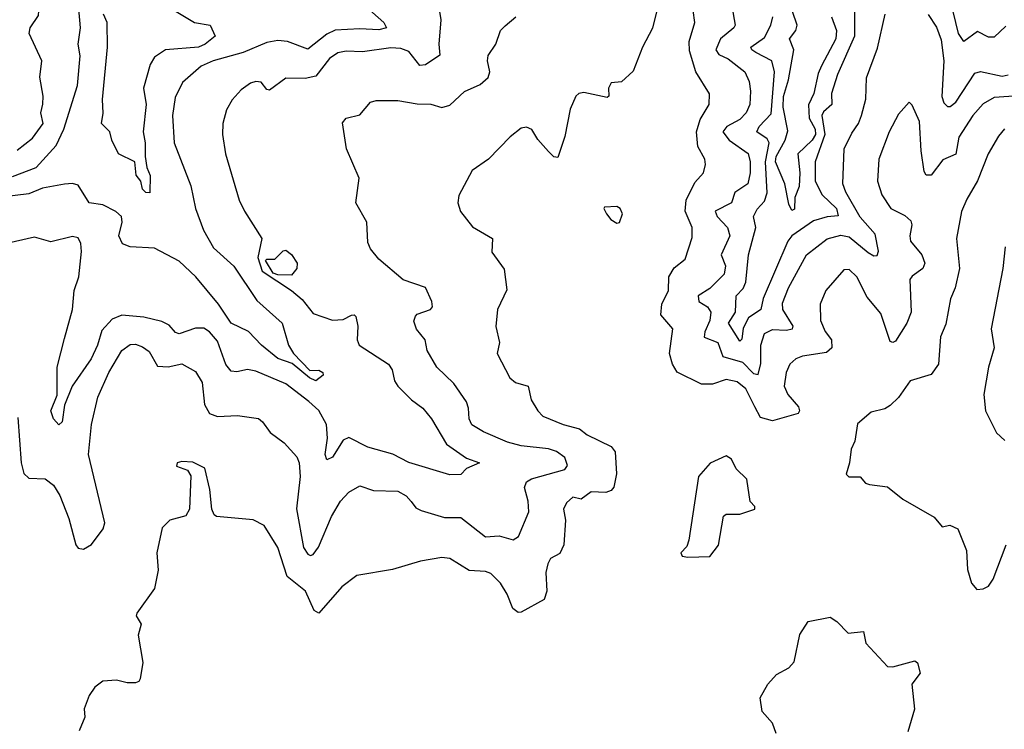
# Model space of a CAD drawing. Extents: x 1268547 to 1425625, y 515768 to 616754.
# Tile 344 of 507: x 1363501 to 1367102, y 567200 to 569795. Entities that reach past the tile are written whole.
import ezdxf

# ---------------------------------------------------------------- set-up
doc = ezdxf.new("R2010")
doc.units = 0

msp = doc.modelspace()

# ---------------------------------------------------------------- linework, layer by layer
at = {"layer": '0CON10XD'}
for points in [[(1363475, 569221.6), (1363561.1, 569255), (1363635.2, 569334.8), (1363663, 569395), (1363712.7, 569555), (1363722.6, 569662.6), (1363715.3, 569705), (1363723.4, 569765), (1363718.3, 569835), (1363685, 569900.6), (1363639.2, 569949.2), (1363613.5, 570015), (1363575, 570052.1), (1363557.2, 570085), (1363555.6, 570114.4), (1363575.4, 570155), (1363578.2, 570185), (1363564, 570355), (1363537.9, 570467.9), (1363486.9, 570596.9)], [(1363491.7, 569318.3), (1363547.8, 569362.2), (1363586.9, 569415), (1363578.8, 569455), (1363585.6, 569485.6), (1363587.5, 569515), (1363575.5, 569585), (1363582.5, 569645), (1363536, 569745), (1363539.2, 569765), (1363569.7, 569810.3), (1363572.8, 569845), (1363531.3, 569971.3), (1363505, 570013.1), (1363485, 570029.1)], [(1365014.2, 569965), (1365041.8, 569795), (1365034.7, 569705), (1365037.7, 569665), (1364985, 569630), (1364965, 569627.1), (1364925, 569678.3), (1364895, 569690.2), (1364858.4, 569691.6), (1364755, 569677.3), (1364695, 569680), (1364665, 569673.8), (1364635, 569653.6), (1364585, 569588.5), (1364545, 569579.7), (1364475, 569581.4), (1364415, 569537.5), (1364405, 569540), (1364385, 569566.9), (1364365, 569569.6), (1364345, 569563.3), (1364311.2, 569538.8), (1364278.3, 569501.7), (1364257.8, 569465), (1364244.4, 569415), (1364243.5, 569375), (1364253.8, 569305), (1364304.5, 569135), (1364323.3, 569095), (1364386.7, 568995), (1364371.8, 568925), (1364388.8, 568875), (1364495.7, 568805), (1364535, 568771.4), (1364575, 568720.8), (1364645, 568696.9), (1364685, 568699.3), (1364715, 568714.3), (1364725, 568716), (1364730.3, 568710.3), (1364738.2, 568675), (1364735.5, 568625), (1364743.5, 568605), (1364850, 568535), (1364863.2, 568515), (1364872.7, 568475), (1364884.7, 568455), (1364935, 568405.4), (1364976.2, 568375), (1365007.9, 568335), (1365062.8, 568242.8), (1365135, 568191.1), (1365183.3, 568175), (1365135.5, 568154.5), (1365115, 568132), (1365075, 568131.2), (1364925, 568176.4), (1364866, 568206), (1364775, 568232.2), (1364705, 568266.9), (1364685, 568257.5), (1364645, 568195.4), (1364625, 568185.6), (1364619, 568205), (1364627.4, 568265), (1364623, 568315), (1364595, 568366.3), (1364558.5, 568398.5), (1364475, 568463.7), (1364365, 568509.7), (1364335, 568516.4), (1364295, 568507.3), (1364275, 568510), (1364255, 568534.5), (1364225, 568619.2), (1364195, 568654), (1364175, 568667.2), (1364145, 568666.8), (1364085, 568645.9), (1364071.5, 568651.5), (1364048.6, 568678.6), (1364021.4, 568691.4), (1363955, 568707.4), (1363875, 568714.1), (1363839.8, 568700.2), (1363801.8, 568658.2), (1363786.2, 568605), (1363763, 568555), (1363692.8, 568455), (1363665.8, 568385), (1363656.4, 568325), (1363645, 568313.8), (1363625, 568336), (1363615.5, 568365), (1363638, 568422), (1363638.1, 568525), (1363665, 568628.8), (1363694.7, 568735), (1363700.5, 568805), (1363717.9, 568855), (1363727.8, 568947.7), (1363725, 568976.7), (1363715, 568997.1), (1363695, 569001.9), (1363615, 568982.2), (1363555, 568999.4), (1363415, 568968.5)], [(1365857, 569933), (1365815.5, 569764.5), (1365779.2, 569695), (1365745, 569606.7), (1365702.7, 569567.3), (1365665, 569563.8), (1365654.3, 569545), (1365656, 569515), (1365650, 569510), (1365565, 569529.1), (1365546.2, 569525), (1365535.8, 569515), (1365515, 569467.5), (1365495, 569367.5), (1365469.3, 569290.7), (1365455, 569293.3), (1365435, 569313.3), (1365397, 569357), (1365375, 569393.8), (1365355, 569402), (1365335, 569398), (1365295, 569366.2), (1365216.2, 569285), (1365155.9, 569244.1), (1365107.3, 569152.7), (1365104.4, 569125), (1365113.8, 569093.8), (1365157.6, 569037.6), (1365231.2, 568995), (1365228.8, 568945), (1365272.7, 568882.7), (1365282.7, 568807.3), (1365248.6, 568735), (1365243.4, 568673.4), (1365255.7, 568615), (1365248.1, 568575), (1365294.6, 568485), (1365315, 568468.2), (1365360.8, 568455), (1365372, 568405), (1365396, 568365), (1365415, 568345.8), (1365488.8, 568315), (1365549.4, 568299.4), (1365577.3, 568277.3), (1365665, 568234.4), (1365679.5, 568215), (1365684.6, 568135), (1365674.7, 568085.3), (1365665, 568073.8), (1365645, 568066.4), (1365591.5, 568068.5), (1365555, 568042), (1365525, 568048.8), (1365501.2, 568028.8), (1365490.9, 568005), (1365497.9, 567965), (1365491.2, 567875), (1365476.6, 567843.4), (1365442.5, 567825), (1365432.5, 567805), (1365426.2, 567773.8), (1365428.8, 567705), (1365419.5, 567675), (1365335, 567628.9), (1365325, 567626.9), (1365305, 567641.4), (1365284.8, 567694.8), (1365260.4, 567735), (1365225, 567770.4), (1365205, 567777.3), (1365145, 567780.8), (1365075, 567824.4), (1365045, 567828.5), (1364967.5, 567815), (1364865, 567784.4), (1364735, 567762.5), (1364679.3, 567720.7), (1364595, 567625.5), (1364578.8, 567635), (1364546.8, 567705), (1364479.4, 567759.4), (1364445.5, 567865), (1364395, 567945.8), (1364355, 567966.5), (1364221.4, 567978.6), (1364212.2, 567985), (1364204.2, 568005), (1364196.8, 568076.8), (1364178, 568155), (1364135, 568176.5), (1364095, 568180), (1364077.5, 568175), (1364075, 568162.5), (1364115, 568148), (1364127.2, 568127.2), (1364121.9, 568005), (1364109, 567981), (1364050, 567965), (1364022.6, 567937.4), (1364002.9, 567845), (1364007.9, 567782.1), (1363994.2, 567715), (1363930, 567625), (1363928, 567615), (1363946, 567585), (1363934.2, 567544.2), (1363952, 567445), (1363942.5, 567385), (1363937.5, 567375), (1363925, 567370), (1363895, 567370), (1363855, 567380), (1363805, 567376.7), (1363776.1, 567353.9), (1363755, 567323.3), (1363737.5, 567275), (1363740, 567245), (1363718.8, 567195)], [(1366093.2, 569915), (1366117.9, 569775), (1366113.5, 569765), (1366065, 569725.3), (1366048, 569685), (1366058, 569668), (1366092.3, 569652.3), (1366153.2, 569605), (1366169, 569569), (1366173.7, 569533.6), (1366171.2, 569485), (1366158.4, 569455), (1366135, 569430.5), (1366087.8, 569405), (1366073.1, 569385), (1366096.8, 569355), (1366165.2, 569305.2), (1366173.1, 569275), (1366173.1, 569235), (1366164.1, 569195), (1366116.8, 569163.2), (1366104.6, 569125), (1366045.5, 569095), (1366052.4, 569075), (1366090, 569035), (1366098.1, 569005), (1366067.2, 568935), (1366083.1, 568895), (1366078.2, 568865), (1366025, 568812.3), (1365983.2, 568785), (1365984.7, 568765), (1366016.9, 568745), (1366028.9, 568725), (1366025.2, 568695), (1366006.9, 568653.1), (1366004.7, 568634.7), (1366055, 568614.4), (1366073.2, 568563.2), (1366145, 568543), (1366185, 568501.1), (1366201.8, 568498.2), (1366212.4, 568537.6), (1366211.7, 568605), (1366225, 568647.3), (1366255, 568662.5), (1366305, 568659.6), (1366327.5, 568665), (1366330, 568675), (1366293, 568735), (1366291.7, 568758.3), (1366313.4, 568815), (1366378.9, 568935), (1366455, 568993.2), (1366505, 569007.7), (1366535, 569000.7), (1366605, 568943.7), (1366625, 568932.1), (1366637.1, 568932.9), (1366641.8, 568948.2), (1366630.4, 569010.4), (1366575, 569073.2), (1366522.6, 569165), (1366512.5, 569195), (1366517.2, 569322.8), (1366545, 569380), (1366568.7, 569415), (1366579.7, 569445), (1366595.9, 569505), (1366598, 569582), (1366638.5, 569691.5), (1366666.9, 569815)], [(1366554.2, 569875), (1366554.8, 569735), (1366492.7, 569595), (1366470.7, 569525), (1366471.1, 569485), (1366441.7, 569458.3), (1366435.2, 569445), (1366446.1, 569375), (1366411, 569275), (1366410.2, 569205), (1366436.9, 569155), (1366488.7, 569105), (1366495, 569078), (1366455, 569074.8), (1366405, 569059.8), (1366324.8, 569005), (1366311.2, 568985), (1366220.4, 568775), (1366211.7, 568735), (1366166.8, 568705), (1366147.4, 568667.4), (1366143, 568627), (1366135, 568619.5), (1366093.5, 568685), (1366119.6, 568725), (1366122, 568785), (1366147.4, 568812.6), (1366156.6, 568835), (1366166.7, 568935), (1366193.8, 569035), (1366184.7, 569075), (1366198.2, 569101.8), (1366225, 569131.2), (1366235, 569162.5), (1366229.3, 569275), (1366243, 569345), (1366235, 569359.2), (1366197.5, 569385), (1366205.8, 569405), (1366249.3, 569450.7), (1366261.9, 569605), (1366252.5, 569645), (1366194.1, 569675), (1366179.4, 569685), (1366175.9, 569695), (1366225, 569730.3), (1366248.6, 569775), (1366256.5, 569805)], [(1364759.8, 569849.8), (1364833.6, 569785), (1364842.9, 569765), (1364815, 569757.5), (1364745, 569762.2), (1364655, 569756.6), (1364625, 569742.3), (1364555, 569687.6), (1364481.2, 569715), (1364445, 569719.1), (1364405, 569711.2), (1364318.6, 569675), (1364209.2, 569645), (1364165, 569625.4), (1364096.7, 569565), (1364070.3, 569510.3), (1364060, 569445), (1364066.9, 569345), (1364127.4, 569187.4), (1364144.1, 569104.1), (1364173.9, 569025), (1364210.6, 568960.6), (1364285, 568893.8), (1364368.8, 568768.8), (1364461.8, 568685), (1364484.2, 568605), (1364503.3, 568575), (1364562, 568512), (1364595, 568513.8), (1364610.6, 568505), (1364611.1, 568495), (1364585, 568474.2), (1364560.8, 568485), (1364497.4, 568537.4), (1364446.1, 568556.1), (1364385.6, 568605), (1364338.6, 568655), (1364275, 568685.7), (1364228.1, 568755), (1364145.3, 568855), (1364085, 568911.6), (1363995, 568960), (1363905, 568964), (1363877.7, 568975), (1363863.6, 569005), (1363876.7, 569055), (1363873.8, 569075), (1363853.3, 569093.3), (1363805, 569118.2), (1363755, 569125.4), (1363715, 569190), (1363695, 569196.2), (1363665, 569194), (1363585, 569178.6), (1363535, 569158.9), (1363435, 569145.7)], [(1364055, 569835.6), (1364140.8, 569785), (1364198, 569775), (1364216.2, 569735), (1364179.2, 569705), (1364155, 569694.2), (1364035.2, 569684.8), (1363995, 569657.7), (1363978.6, 569631.4), (1363954.8, 569545), (1363964.5, 569485), (1363953.4, 569385), (1363960.4, 569345), (1363960, 569295), (1363966.3, 569255), (1363978.4, 569225), (1363977.7, 569162.3), (1363962.6, 569162.6), (1363950, 569175), (1363944.3, 569205), (1363927.1, 569227.1), (1363922, 569275), (1363862.9, 569305), (1363838.8, 569355), (1363831.2, 569385), (1363801.1, 569415), (1363807.3, 569452.7), (1363803.8, 569503.8), (1363822.5, 569695), (1363821, 569785), (1363808.3, 569815)], [(1364933.5, 568033.5), (1364949.8, 568009.8), (1364969.9, 567999.9), (1365055, 567974.7), (1365115, 567974.6), (1365205, 567903.5), (1365255, 567907.1), (1365306.4, 567893.6), (1365326.2, 567905), (1365363.5, 567995), (1365360.8, 568035), (1365347.5, 568085), (1365354.4, 568105), (1365373.7, 568116.3), (1365495, 568150.2), (1365505.5, 568165), (1365495, 568193.8), (1365465, 568215.8), (1365435, 568225.6), (1365335, 568236.2), (1365285, 568250.5), (1365197.8, 568287.8), (1365155, 568313.6), (1365145.4, 568335), (1365143.3, 568375), (1365135, 568398), (1365089.1, 568465), (1365026.9, 568525), (1364992.2, 568585), (1364984.4, 568625), (1364952.9, 568662.9), (1364943.2, 568693.2), (1364948.7, 568711.3), (1364955, 568718.6), (1365004, 568735), (1365011.4, 568745), (1365008.9, 568765), (1364986.1, 568816.1), (1364903.8, 568843.8), (1364815, 568920), (1364785, 568956.7), (1364775, 568980), (1364770.8, 569055), (1364731.2, 569125), (1364742.5, 569215), (1364697.1, 569322.9), (1364682.1, 569417.9), (1364695.5, 569434.5), (1364745, 569447.5), (1364785, 569493.8), (1364805, 569499.2), (1364885, 569499.2), (1364955, 569486.9), (1365005, 569486.4), (1365045, 569474.5), (1365075, 569483.1), (1365127.8, 569532.2), (1365185, 569558.5), (1365215, 569584.3), (1365220.9, 569605), (1365212.1, 569645), (1365215.4, 569664.6), (1365243.1, 569705), (1365260.5, 569755), (1365277.3, 569772.7), (1365315.6, 569805)], [(1367155, 569516.4), (1367065, 569510.2), (1367025, 569487.3), (1366986.9, 569445), (1366936.4, 569365), (1366925, 569302.9), (1366877.7, 569282.3), (1366835, 569226.4), (1366816.2, 569226.2), (1366809.7, 569239.7), (1366798, 569315), (1366792.6, 569422.6), (1366765, 569482.5), (1366755, 569493.3), (1366715, 569450), (1366680.8, 569385), (1366643.6, 569285), (1366639.1, 569205), (1366654.6, 569155), (1366687.8, 569105), (1366739.2, 569079.2), (1366760.1, 569060.1), (1366764, 569045), (1366756.6, 569005), (1366760, 568985), (1366801.3, 568935), (1366811.6, 568905), (1366804.5, 568885), (1366765, 568857.5), (1366756.4, 568845), (1366761.4, 568725), (1366745.7, 568685), (1366705, 568620), (1366695, 568614.4), (1366685, 568618), (1366651.1, 568721.1), (1366601, 568781), (1366563.5, 568855), (1366535, 568881.4), (1366515, 568880), (1366450, 568805), (1366428.8, 568755), (1366430.4, 568695), (1366446.8, 568655), (1366470.3, 568625), (1366472.2, 568595), (1366451.8, 568578.2), (1366365, 568564.6), (1366340, 568555), (1366318.5, 568535), (1366304.6, 568505), (1366297.7, 568455), (1366311.1, 568425), (1366350, 568380), (1366353.2, 568365), (1366348.2, 568355), (1366255, 568328.4), (1366211, 568341), (1366189.9, 568379.9), (1366156.7, 568445), (1366125, 568470.5), (1366085, 568479.8), (1366035, 568462), (1365995, 568461.8), (1365906.4, 568506.4), (1365888.4, 568535), (1365878.4, 568575), (1365890, 568665), (1365846.2, 568716.2), (1365849.6, 568755), (1365874.7, 568805), (1365875.9, 568855), (1365895, 568888.1), (1365935, 568920), (1365961.4, 568998.6), (1365960.8, 569035), (1365934.7, 569094.8), (1365938.9, 569135), (1365970.3, 569199.7), (1366002.9, 569235), (1366010, 569265), (1366007.8, 569285), (1365981.1, 569331.1), (1365976.8, 569385), (1365990.4, 569429.6), (1366023.5, 569485), (1366024.5, 569524.5), (1365974.5, 569605), (1365950.9, 569680.9), (1365950, 569715), (1365971.2, 569785), (1365965, 569828.8)], [(1366470.3, 569805), (1366488.5, 569755), (1366486.8, 569725), (1366433.3, 569626.8), (1366421.2, 569598.8), (1366405.5, 569525), (1366386.3, 569483.7), (1366388.8, 569435), (1366410.6, 569395), (1366412.2, 569375), (1366400.1, 569355), (1366347.2, 569305), (1366354.7, 569235), (1366352.5, 569185), (1366336.7, 569145), (1366335, 569102.5), (1366325, 569097.5), (1366315, 569120), (1366299.5, 569195), (1366265.4, 569275), (1366268.5, 569295), (1366301.4, 569355), (1366310.8, 569389.2), (1366294.1, 569475), (1366294.6, 569514.6), (1366313.8, 569575), (1366332.2, 569685), (1366317.2, 569725), (1366340.5, 569755), (1366344.6, 569775), (1366328.4, 569825)], [(1366824.5, 569814.5), (1366855, 569767.5), (1366871.8, 569721.8), (1366881.4, 569645), (1366874.5, 569514.5), (1366881.4, 569491.4), (1366895, 569477.5), (1366905, 569477.1), (1366925, 569494.1), (1366995, 569600), (1367015, 569605.3), (1367095, 569588.3), (1367116.9, 569593.1)], [(1367108.1, 569771.9), (1367065, 569731.6), (1367045, 569731.2), (1367005, 569751.8), (1366955, 569715.6), (1366934.9, 569744.9), (1366915.1, 569825.1)], [(1367103.8, 569396.2), (1367080.8, 569369.1), (1367043.6, 569305), (1367004.7, 569205.3), (1366965, 569138.8), (1366946.4, 569093.6), (1366928.2, 568995), (1366938.8, 568885), (1366923.1, 568815), (1366906, 568774), (1366888.3, 568681.7), (1366868.8, 568635), (1366862.3, 568535), (1366835, 568497.3), (1366758, 568475), (1366715, 568413.8), (1366685, 568384), (1366665, 568372), (1366615, 568360), (1366565, 568316.7), (1366556.1, 568253.9), (1366542.5, 568225), (1366536.7, 568175), (1366523.6, 568133.6), (1366533.9, 568123.9), (1366575, 568123.3), (1366595, 568100), (1366610, 568095), (1366675, 568086.7), (1366731.7, 568041.7), (1366846.1, 567976.1), (1366875, 567940), (1366903, 567947), (1366933, 567933), (1366964.3, 567854.3), (1366967.5, 567785), (1366982, 567735), (1367001.7, 567711.7)], [(1365685, 569051.2), (1365695, 569053.8), (1365706.7, 569085), (1365697.5, 569105), (1365685, 569112.5), (1365640.7, 569109.3), (1365637.5, 569105), (1365647.5, 569085), (1365663.3, 569065), (1365685, 569051.2)], [(1364495, 568861.5), (1364445, 568862), (1364428.8, 568868.8), (1364400, 568915), (1364405, 568920), (1364435, 568920), (1364465, 568950), (1364475, 568952.5), (1364495, 568936.7), (1364516, 568905), (1364515.6, 568885), (1364495, 568861.5)], [(1367105.4, 568965), (1367096.6, 568885), (1367054.3, 568665), (1367065.3, 568594.7), (1367044.5, 568525), (1367027.5, 568425), (1367034.2, 568364.2), (1367073.8, 568283.8), (1367105, 568255.8)], [(1363495, 568340), (1363506.2, 568175), (1363516.2, 568136.2), (1363535, 568118.9), (1363595, 568116.5), (1363625, 568093.5), (1363648.6, 568055), (1363681.5, 567971.5), (1363706.5, 567875), (1363715, 567863.1), (1363735, 567858.6), (1363764.6, 567875.4), (1363806.4, 567933.6), (1363812.2, 567955), (1363753.6, 568205), (1363763.9, 568315), (1363787.1, 568415), (1363827.1, 568505), (1363875, 568585.7), (1363905, 568607.1), (1363925, 568608.1), (1363950.8, 568599.2), (1363975, 568581.9), (1364005, 568528.5), (1364045, 568525.3), (1364095, 568537.1), (1364145, 568509.2), (1364168.3, 568468.3), (1364177.7, 568387.7), (1364195.7, 568355), (1364225, 568344.5), (1364298, 568348), (1364375, 568336.9), (1364390, 568325), (1364417.5, 568285), (1364468.1, 568248.1), (1364515, 568196), (1364523.5, 568175), (1364527.6, 568125), (1364514.1, 568005.9), (1364539.4, 567865), (1364555, 567840.5), (1364565, 567835.6), (1364575, 567839.4), (1364594.2, 567865.8), (1364642, 567978), (1364675, 568034.3), (1364705, 568067.8), (1364745, 568090), (1364795, 568074), (1364885, 568071.5), (1364915, 568054.5), (1364933.5, 568033.5)], [(1365945, 567830), (1366025, 567832.5), (1366057, 567873), (1366075, 567980), (1366085, 567987.5), (1366135, 567987.5), (1366190, 568005), (1366190, 568015), (1366173.6, 568033.6), (1366161.4, 568115), (1366122.1, 568152.1), (1366105, 568188.6), (1366085, 568200.6), (1366027, 568173), (1365984, 568125), (1365948.3, 567891.7), (1365941.2, 567868.8), (1365920, 567845), (1365923.9, 567833.9), (1365945, 567830)], [(1367001.7, 567711.7), (1367025, 567713.3), (1367045, 567723.8), (1367061.3, 567748.7), (1367109.1, 567875)], [(1366268, 567185), (1366255, 567222.5), (1366216.7, 567265), (1366210, 567315), (1366237.5, 567365), (1366268.8, 567401.2), (1366314.4, 567425.6), (1366333.5, 567446.5), (1366355, 567546.7), (1366385, 567594), (1366465, 567610.8), (1366490, 567595), (1366532, 567552), (1366588, 567558), (1366596.2, 567515), (1366675, 567429.4), (1366695, 567428.6), (1366775, 567450), (1366785, 567443.3), (1366794.2, 567405), (1366764, 567365), (1366774.2, 567274.2), (1366749.1, 567190.9)]]:
    msp.add_lwpolyline(points, dxfattribs=at)

doc.saveas('drawing.dxf')
